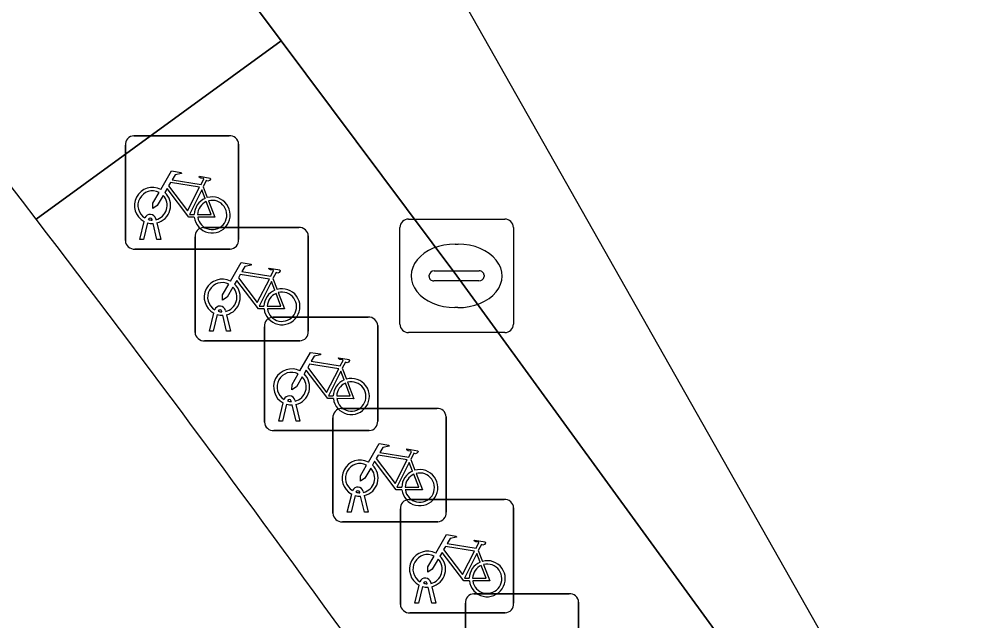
# Model space of a CAD drawing. Extents: x 161087 to 161926, y 382572 to 383873.
# Drawn here: x 161829.41 to 161837.85, y 382973.95 to 382979.26 of the extents above; entities that cross this region are included whole.
import ezdxf

# ---------------------------------------------------------------- set-up
doc = ezdxf.new("R2010")
doc.units = 0
for name, color, linetype in [('IMGEO_Berm_open', 7, 'Continuous'), ('IMGEO_Fietsenrek', 7, 'Continuous'), ('IMGEO_Fietspad_gesloten', 7, 'Continuous'), ('IMGEO_Groenvoorziening', 7, 'Continuous'), ('IMGEO_Kolk', 7, 'Continuous'), ('IMGEO_Rijbaan_lokaal_gesloten', 7, 'Continuous')]:
    doc.layers.add(name, color=color, linetype=linetype)

msp = doc.modelspace()

# ---------------------------------------------------------------- linework, layer by layer
at = {"layer": 'IMGEO_Berm_open'}
for points in [[(161831.723, 382979.066), (161829.563, 382977.495)], [(161832.459, 382973.591), (161835.531, 382969.399), (161837.658, 382970.972), (161837.503, 382971.184), (161833.272, 382976.994), (161831.723, 382979.066)]]:
    msp.add_lwpolyline(points, dxfattribs=at)
msp.add_arc((161693.1199, 382873.2549), 171.7053, 35.757115, 37.379176, dxfattribs=at)
at = {"layer": 'IMGEO_Fietsenrek'}
for p, q in [((161830.4239, 382978.2295), (161831.2648, 382978.2295)), ((161831.2648, 382978.2295), (161830.4239, 382978.2295)), ((161830.3495, 382977.3049), (161830.3495, 382978.1458)), ((161830.3495, 382978.1458), (161830.3495, 382977.3049)), ((161831.3485, 382978.1551), (161831.3485, 382977.3142)), ((161831.3485, 382977.3142), (161831.3485, 382978.1551)), ((161831.0362, 382977.7792), (161831.0725, 382977.684)), ((161830.4765, 382977.3143), (161830.5148, 382977.4743)), ((161830.5452, 382977.4621), (161830.5099, 382977.3143)), ((161830.5869, 382977.4859), (161830.5859, 382977.4902)), ((161830.6176, 382977.4974), (161830.6194, 382977.4895)), ((161830.6264, 382977.4603), (161830.6614, 382977.3143)), ((161830.628, 382977.3143), (161830.5941, 382977.456)), ((161831.0389, 382977.4205), (161831.8798, 382977.4205)), ((161831.8798, 382977.4205), (161831.0389, 382977.4205)), ((161830.5099, 382977.3143), (161830.4765, 382977.3143)), ((161830.6614, 382977.3143), (161830.628, 382977.3143)), ((161830.9645, 382976.4959), (161830.9645, 382977.3368)), ((161830.9645, 382977.3368), (161830.9645, 382976.4959)), ((161831.9635, 382977.3461), (161831.9635, 382976.5052)), ((161831.9635, 382976.5052), (161831.9635, 382977.3461)), ((161831.2741, 382977.2305), (161830.4332, 382977.2305)), ((161830.4332, 382977.2305), (161831.2741, 382977.2305)), ((161831.6512, 382976.9702), (161831.6875, 382976.875)), ((161831.0915, 382976.5053), (161831.1298, 382976.6653)), ((161831.1602, 382976.6531), (161831.1249, 382976.5053)), ((161831.2019, 382976.6769), (161831.2009, 382976.6812)), ((161831.243, 382976.5053), (161831.2091, 382976.647)), ((161831.2326, 382976.6884), (161831.2344, 382976.6805)), ((161831.2414, 382976.6513), (161831.2764, 382976.5053)), ((161831.6509, 382976.6295), (161832.4918, 382976.6295)), ((161832.4918, 382976.6295), (161831.6509, 382976.6295)), ((161831.5765, 382975.7049), (161831.5765, 382976.5458)), ((161831.5765, 382976.5458), (161831.5765, 382975.7049)), ((161832.5755, 382976.5551), (161832.5755, 382975.7142)), ((161832.5755, 382975.7142), (161832.5755, 382976.5551)), ((161831.1249, 382976.5053), (161831.0915, 382976.5053)), ((161831.2764, 382976.5053), (161831.243, 382976.5053)), ((161831.8891, 382976.4215), (161831.0482, 382976.4215)), ((161831.0482, 382976.4215), (161831.8891, 382976.4215)), ((161832.2632, 382976.1792), (161832.2995, 382976.084)), ((161831.7035, 382975.7143), (161831.7418, 382975.8743)), ((161831.7722, 382975.8621), (161831.7369, 382975.7143)), ((161831.8139, 382975.8859), (161831.8129, 382975.8902)), ((161831.8446, 382975.8974), (161831.8464, 382975.8895)), ((161831.8534, 382975.8603), (161831.8884, 382975.7143)), ((161831.855, 382975.7143), (161831.8211, 382975.856)), ((161832.2549, 382975.8255), (161833.0958, 382975.8255)), ((161833.0958, 382975.8255), (161832.2549, 382975.8255)), ((161831.7369, 382975.7143), (161831.7035, 382975.7143)), ((161831.8884, 382975.7143), (161831.855, 382975.7143)), ((161832.1805, 382974.9009), (161832.1805, 382975.7418)), ((161832.1805, 382975.7418), (161832.1805, 382974.9009)), ((161833.1795, 382975.7511), (161833.1795, 382974.9102)), ((161833.1795, 382974.9102), (161833.1795, 382975.7511)), ((161832.5011, 382975.6305), (161831.6602, 382975.6305)), ((161831.6602, 382975.6305), (161832.5011, 382975.6305)), ((161832.8672, 382975.3752), (161832.9035, 382975.28)), ((161832.3075, 382974.9103), (161832.3458, 382975.0703)), ((161832.3762, 382975.0581), (161832.3409, 382974.9103)), ((161832.4179, 382975.0819), (161832.4169, 382975.0862)), ((161832.459, 382974.9103), (161832.4251, 382975.052)), ((161832.4486, 382975.0934), (161832.4504, 382975.0855)), ((161832.4574, 382975.0563), (161832.4924, 382974.9103)), ((161832.8499, 382975.0225), (161833.6908, 382975.0225)), ((161833.6908, 382975.0225), (161832.8499, 382975.0225)), ((161832.7755, 382974.0979), (161832.7755, 382974.9388)), ((161832.7755, 382974.9388), (161832.7755, 382974.0979)), ((161833.7745, 382974.9481), (161833.7745, 382974.1072)), ((161833.7745, 382974.1072), (161833.7745, 382974.9481)), ((161832.3409, 382974.9103), (161832.3075, 382974.9103)), ((161832.4924, 382974.9103), (161832.459, 382974.9103)), ((161833.1051, 382974.8265), (161832.2642, 382974.8265)), ((161832.2642, 382974.8265), (161833.1051, 382974.8265)), ((161833.4622, 382974.5722), (161833.4985, 382974.477)), ((161832.9025, 382974.1073), (161832.9408, 382974.2673)), ((161832.9712, 382974.2551), (161832.9359, 382974.1073)), ((161833.0129, 382974.2789), (161833.0119, 382974.2832)), ((161833.0436, 382974.2904), (161833.0454, 382974.2825)), ((161833.0524, 382974.2533), (161833.0874, 382974.1073)), ((161833.054, 382974.1073), (161833.0201, 382974.249)), ((161833.4229, 382974.1915), (161834.2638, 382974.1915)), ((161834.2638, 382974.1915), (161833.4229, 382974.1915)), ((161832.9359, 382974.1073), (161832.9025, 382974.1073)), ((161833.0874, 382974.1073), (161833.054, 382974.1073)), ((161833.3485, 382973.2669), (161833.3485, 382974.1078)), ((161833.3485, 382974.1078), (161833.3485, 382973.2669)), ((161834.3475, 382974.1171), (161834.3475, 382973.2762)), ((161834.3475, 382973.2762), (161834.3475, 382974.1171)), ((161833.7001, 382974.0235), (161832.8592, 382974.0235)), ((161832.8592, 382974.0235), (161833.7001, 382974.0235))]:
    msp.add_line(p, q, dxfattribs=at)
for points in [[(161830.6621, 382977.7562), (161830.7568, 382977.9197), (161830.843, 382977.9059), (161830.8447, 382977.8972), (161830.7886, 382977.8863), (161830.7624, 382977.841), (161831.0176, 382977.8002)], [(161831.0047, 382977.775), (161830.7479, 382977.816), (161830.7312, 382977.7872), (161830.8982, 382977.5669), (161831.0047, 382977.775)], [(161831.0176, 382977.8002), (161831.0426, 382977.849), (161831.0375, 382977.853), (161831.0143, 382977.8567), (161831.0016, 382977.8642), (161831.0006, 382977.8673), (161831.0028, 382977.8719), (161831.0976, 382977.8568), (161831.0999, 382977.8465), (161831.0905, 382977.8341), (161831.0781, 382977.8277), (161831.0636, 382977.8339), (161831.0362, 382977.7792)], [(161830.6828, 382977.7037), (161830.6312, 382977.6145), (161830.5913, 382977.5885), (161830.5925, 382977.636), (161830.647, 382977.7302)], [(161830.9578, 382977.5115), (161830.9081, 382977.5116), (161830.7174, 382977.7633), (161830.6984, 382977.7305)], [(161831.0527, 382977.677), (161831.0234, 382977.7538), (161830.914, 382977.5357), (161830.9567, 382977.5356)], [(161830.9867, 382977.5355), (161831.1066, 382977.5353), (161831.0634, 382977.6489)], [(161831.0832, 382977.6558), (161831.1382, 382977.5112), (161830.9881, 382977.5115)], [(161831.2771, 382976.9472), (161831.3718, 382977.1107), (161831.458, 382977.0969), (161831.4597, 382977.0882), (161831.4036, 382977.0773), (161831.3774, 382977.032), (161831.6326, 382976.9912)], [(161831.6326, 382976.9912), (161831.6576, 382977.04), (161831.6525, 382977.044), (161831.6293, 382977.0477), (161831.6166, 382977.0552), (161831.6156, 382977.0583), (161831.6178, 382977.0629), (161831.7126, 382977.0478), (161831.7149, 382977.0375), (161831.7055, 382977.0251), (161831.6931, 382977.0187), (161831.6786, 382977.0249), (161831.6512, 382976.9702)], [(161831.5728, 382976.7025), (161831.5231, 382976.7026), (161831.3324, 382976.9543), (161831.3134, 382976.9215)], [(161831.6197, 382976.966), (161831.3629, 382977.007), (161831.3462, 382976.9782), (161831.5132, 382976.7579), (161831.6197, 382976.966)], [(161831.2978, 382976.8947), (161831.2462, 382976.8055), (161831.2063, 382976.7795), (161831.2075, 382976.827), (161831.262, 382976.9212)], [(161831.6677, 382976.868), (161831.6384, 382976.9448), (161831.529, 382976.7267), (161831.5717, 382976.7266)], [(161831.6017, 382976.7265), (161831.7216, 382976.7263), (161831.6784, 382976.8399)], [(161831.6982, 382976.8468), (161831.7532, 382976.7022), (161831.6031, 382976.7025)], [(161831.8891, 382976.1562), (161831.9838, 382976.3197), (161832.07, 382976.3059), (161832.0717, 382976.2972), (161832.0156, 382976.2863), (161831.9894, 382976.241), (161832.2446, 382976.2002)], [(161832.2317, 382976.175), (161831.9749, 382976.216), (161831.9582, 382976.1872), (161832.1252, 382975.9669), (161832.2317, 382976.175)], [(161832.2446, 382976.2002), (161832.2696, 382976.249), (161832.2645, 382976.253), (161832.2413, 382976.2567), (161832.2286, 382976.2642), (161832.2276, 382976.2673), (161832.2298, 382976.2719), (161832.3246, 382976.2568), (161832.3269, 382976.2465), (161832.3175, 382976.2341), (161832.3051, 382976.2277), (161832.2906, 382976.2339), (161832.2632, 382976.1792)], [(161831.9098, 382976.1037), (161831.8582, 382976.0145), (161831.8183, 382975.9885), (161831.8195, 382976.036), (161831.874, 382976.1302)], [(161832.1848, 382975.9115), (161832.1351, 382975.9116), (161831.9444, 382976.1633), (161831.9254, 382976.1305)], [(161832.2797, 382976.077), (161832.2504, 382976.1538), (161832.141, 382975.9357), (161832.1837, 382975.9356)], [(161832.2137, 382975.9355), (161832.3336, 382975.9353), (161832.2904, 382976.0489)], [(161832.3102, 382976.0558), (161832.3652, 382975.9112), (161832.2151, 382975.9115)], [(161832.4931, 382975.3522), (161832.5878, 382975.5157), (161832.674, 382975.5019), (161832.6757, 382975.4932), (161832.6196, 382975.4823), (161832.5934, 382975.437), (161832.8486, 382975.3962)], [(161832.8486, 382975.3962), (161832.8736, 382975.445), (161832.8685, 382975.449), (161832.8453, 382975.4527), (161832.8326, 382975.4602), (161832.8316, 382975.4633), (161832.8338, 382975.4679), (161832.9286, 382975.4528), (161832.9309, 382975.4425), (161832.9215, 382975.4301), (161832.9091, 382975.4237), (161832.8946, 382975.4299), (161832.8672, 382975.3752)], [(161832.7888, 382975.1075), (161832.7391, 382975.1076), (161832.5484, 382975.3593), (161832.5294, 382975.3265)], [(161832.8357, 382975.371), (161832.5789, 382975.412), (161832.5622, 382975.3832), (161832.7292, 382975.1629), (161832.8357, 382975.371)], [(161832.5138, 382975.2997), (161832.4622, 382975.2105), (161832.4223, 382975.1845), (161832.4235, 382975.232), (161832.478, 382975.3262)], [(161832.8837, 382975.273), (161832.8544, 382975.3498), (161832.745, 382975.1317), (161832.7877, 382975.1316)], [(161832.8177, 382975.1315), (161832.9376, 382975.1313), (161832.8944, 382975.2449)], [(161832.9142, 382975.2518), (161832.9692, 382975.1072), (161832.8191, 382975.1075)], [(161833.0881, 382974.5492), (161833.1828, 382974.7127), (161833.269, 382974.6989), (161833.2707, 382974.6902), (161833.2146, 382974.6793), (161833.1884, 382974.634), (161833.4436, 382974.5932)], [(161833.4307, 382974.568), (161833.1739, 382974.609), (161833.1572, 382974.5802), (161833.3242, 382974.3599), (161833.4307, 382974.568)], [(161833.4436, 382974.5932), (161833.4686, 382974.642), (161833.4635, 382974.646), (161833.4403, 382974.6497), (161833.4276, 382974.6572), (161833.4266, 382974.6603), (161833.4288, 382974.6649), (161833.5236, 382974.6498), (161833.5259, 382974.6395), (161833.5165, 382974.6271), (161833.5041, 382974.6207), (161833.4896, 382974.6269), (161833.4622, 382974.5722)], [(161833.1088, 382974.4967), (161833.0572, 382974.4075), (161833.0173, 382974.3815), (161833.0185, 382974.429), (161833.073, 382974.5232)], [(161833.3838, 382974.3045), (161833.3341, 382974.3046), (161833.1434, 382974.5563), (161833.1244, 382974.5235)], [(161833.4787, 382974.47), (161833.4494, 382974.5468), (161833.34, 382974.3287), (161833.3827, 382974.3286)], [(161833.4127, 382974.3285), (161833.5326, 382974.3283), (161833.4894, 382974.4419)], [(161833.5092, 382974.4488), (161833.5642, 382974.3042), (161833.4141, 382974.3045)]]:
    msp.add_lwpolyline(points, dxfattribs=at)
for centre, radius, start, end in [((161830.4272, 382978.1516), 0.0779, 92.4484, 184.28452), ((161830.4272, 382978.1516), 0.0779, 92.4484, 184.28452), ((161831.2706, 382978.1518), 0.0779, 2.4484, 94.28452), ((161831.2706, 382978.1518), 0.0779, 2.4484, 94.28452), ((161830.5891, 382977.6149), 0.159, 62.67661, 242.13685), ((161830.5891, 382977.6149), 0.129, 63.31916, 238.90302), ((161830.5891, 382977.6149), 0.159, 283.5766, 46.60424), ((161830.5891, 382977.6149), 0.129, 283.60429, 43.43025), ((161831.1157, 382977.5309), 0.159, 113.3408, 178.32165), ((161831.1157, 382977.5309), 0.159, 187.0065, 105.77075), ((161831.1157, 382977.5309), 0.129, 113.92302, 177.95563), ((161831.1157, 382977.5309), 0.129, 188.67146, 104.58832), ((161830.5689, 382977.4863), 0.0499, 12.8025, 158.69338), ((161830.5891, 382977.6149), 0.159, 253.99666, 271.78671), ((161830.5689, 382977.4863), 0.0174, 12.8025, 163.45023), ((161830.5891, 382977.6149), 0.129, 253.41502, 269.02044), ((161831.0422, 382977.3426), 0.0779, 92.4484, 184.28452), ((161831.0422, 382977.3426), 0.0779, 92.4484, 184.28452), ((161831.8856, 382977.3428), 0.0779, 2.4484, 94.28452), ((161831.8856, 382977.3428), 0.0779, 2.4484, 94.28452), ((161830.4274, 382977.3082), 0.0779, 182.4484, 274.28452), ((161830.4274, 382977.3082), 0.0779, 182.4484, 274.28452), ((161831.2708, 382977.3084), 0.0779, 272.4484, 4.28452), ((161831.2708, 382977.3084), 0.0779, 272.4484, 4.28452), ((161831.2041, 382976.8059), 0.159, 62.67661, 242.13685), ((161831.2041, 382976.8059), 0.129, 63.31916, 238.90302), ((161831.2041, 382976.8059), 0.129, 283.60429, 43.43025), ((161831.2041, 382976.8059), 0.159, 283.5766, 46.60424), ((161831.7307, 382976.7219), 0.159, 187.0065, 105.77075), ((161831.7307, 382976.7219), 0.159, 113.3408, 178.32165), ((161831.7307, 382976.7219), 0.129, 113.92302, 177.95563), ((161831.7307, 382976.7219), 0.129, 188.67146, 104.58832), ((161831.1839, 382976.6773), 0.0499, 12.8025, 158.69338), ((161831.2041, 382976.8059), 0.159, 253.99666, 271.78671), ((161831.1839, 382976.6773), 0.0174, 12.8025, 163.45023), ((161831.2041, 382976.8059), 0.129, 253.41502, 269.02044), ((161831.6542, 382976.5516), 0.0779, 92.4484, 184.28452), ((161831.6542, 382976.5516), 0.0779, 92.4484, 184.28452), ((161832.4976, 382976.5518), 0.0779, 2.4484, 94.28452), ((161832.4976, 382976.5518), 0.0779, 2.4484, 94.28452), ((161831.0424, 382976.4992), 0.0779, 182.4484, 274.28452), ((161831.0424, 382976.4992), 0.0779, 182.4484, 274.28452), ((161831.8858, 382976.4994), 0.0779, 272.4484, 4.28452), ((161831.8858, 382976.4994), 0.0779, 272.4484, 4.28452), ((161831.8161, 382976.0149), 0.159, 62.67661, 242.13685), ((161831.8161, 382976.0149), 0.129, 63.31916, 238.90302), ((161831.8161, 382976.0149), 0.159, 283.5766, 46.60424), ((161831.8161, 382976.0149), 0.129, 283.60429, 43.43025), ((161832.3427, 382975.9309), 0.159, 113.3408, 178.32165), ((161832.3427, 382975.9309), 0.159, 187.0065, 105.77075), ((161832.3427, 382975.9309), 0.129, 113.92302, 177.95563), ((161832.3427, 382975.9309), 0.129, 188.67146, 104.58832), ((161831.7959, 382975.8863), 0.0499, 12.8025, 158.69338), ((161831.8161, 382976.0149), 0.159, 253.99666, 271.78671), ((161831.7959, 382975.8863), 0.0174, 12.8025, 163.45023), ((161831.8161, 382976.0149), 0.129, 253.41502, 269.02044), ((161832.2582, 382975.7476), 0.0779, 92.4484, 184.28452), ((161832.2582, 382975.7476), 0.0779, 92.4484, 184.28452), ((161833.1016, 382975.7478), 0.0779, 2.4484, 94.28452), ((161833.1016, 382975.7478), 0.0779, 2.4484, 94.28452), ((161831.6544, 382975.7082), 0.0779, 182.4484, 274.28452), ((161831.6544, 382975.7082), 0.0779, 182.4484, 274.28452), ((161832.4978, 382975.7084), 0.0779, 272.4484, 4.28452), ((161832.4978, 382975.7084), 0.0779, 272.4484, 4.28452), ((161832.4201, 382975.2109), 0.159, 62.67661, 242.13685), ((161832.4201, 382975.2109), 0.129, 63.31916, 238.90302), ((161832.4201, 382975.2109), 0.129, 283.60429, 43.43025), ((161832.4201, 382975.2109), 0.159, 283.5766, 46.60424), ((161832.9467, 382975.1269), 0.159, 113.3408, 178.32165), ((161832.9467, 382975.1269), 0.159, 187.0065, 105.77075), ((161832.9467, 382975.1269), 0.129, 113.92302, 177.95563), ((161832.9467, 382975.1269), 0.129, 188.67146, 104.58832), ((161832.3999, 382975.0823), 0.0499, 12.8025, 158.69338), ((161832.3999, 382975.0823), 0.0174, 12.8025, 163.45023), ((161832.4201, 382975.2109), 0.159, 253.99666, 271.78671), ((161832.4201, 382975.2109), 0.129, 253.41502, 269.02044), ((161832.8532, 382974.9446), 0.0779, 92.4484, 184.28452), ((161832.8532, 382974.9446), 0.0779, 92.4484, 184.28452), ((161833.6966, 382974.9448), 0.0779, 2.4484, 94.28452), ((161833.6966, 382974.9448), 0.0779, 2.4484, 94.28452), ((161832.2584, 382974.9042), 0.0779, 182.4484, 274.28452), ((161832.2584, 382974.9042), 0.0779, 182.4484, 274.28452), ((161833.1018, 382974.9044), 0.0779, 272.4484, 4.28452), ((161833.1018, 382974.9044), 0.0779, 272.4484, 4.28452), ((161833.0151, 382974.4079), 0.159, 62.67661, 242.13685), ((161833.0151, 382974.4079), 0.129, 63.31916, 238.90302), ((161833.0151, 382974.4079), 0.159, 283.5766, 46.60424), ((161833.0151, 382974.4079), 0.129, 283.60429, 43.43025), ((161833.5417, 382974.3239), 0.159, 113.3408, 178.32165), ((161833.5417, 382974.3239), 0.159, 187.0065, 105.77075), ((161833.5417, 382974.3239), 0.129, 113.92302, 177.95563), ((161833.5417, 382974.3239), 0.129, 188.67146, 104.58832), ((161832.9949, 382974.2793), 0.0499, 12.8025, 158.69338), ((161833.0151, 382974.4079), 0.159, 253.99666, 271.78671), ((161832.9949, 382974.2793), 0.0174, 12.8025, 163.45023), ((161833.0151, 382974.4079), 0.129, 253.41502, 269.02044), ((161833.4262, 382974.1136), 0.0779, 92.4484, 184.28452), ((161833.4262, 382974.1136), 0.0779, 92.4484, 184.28452), ((161834.2696, 382974.1138), 0.0779, 2.4484, 94.28452), ((161834.2696, 382974.1138), 0.0779, 2.4484, 94.28452), ((161832.8534, 382974.1012), 0.0779, 182.4484, 274.28452), ((161832.8534, 382974.1012), 0.0779, 182.4484, 274.28452), ((161833.6968, 382974.1014), 0.0779, 272.4484, 4.28452), ((161833.6968, 382974.1014), 0.0779, 272.4484, 4.28452)]:
    msp.add_arc(centre, radius, start, end, dxfattribs=at)
at = {"layer": 'IMGEO_Fietspad_gesloten'}
for centre, radius, start, end in [((161693.4133, 382873.523), 171.3095, 37.367511, 41.604115), ((161693.1199, 382873.2549), 171.7053, 35.757115, 37.379176)]:
    msp.add_arc(centre, radius, start, end, dxfattribs=at)
at = {"layer": 'IMGEO_Groenvoorziening'}
msp.add_lwpolyline([(161829.563, 382977.495), (161831.723, 382979.066), (161830.738, 382980.383)], dxfattribs=at)
msp.add_arc((161693.4133, 382873.523), 171.3095, 37.367511, 41.604115, dxfattribs=at)
at = {"layer": 'IMGEO_Kolk'}
for p, q in [((161832.8459, 382977.4945), (161833.6981, 382977.4945)), ((161832.7715, 382976.5679), (161832.7715, 382977.4201)), ((161833.7725, 382977.4201), (161833.7725, 382976.5679)), ((161833.2595, 382977.2737), (161833.2845, 382977.2737)), ((161833.0299, 382976.9879), (161833.0299, 382977.0001)), ((161833.073, 382977.0373), (161833.4709, 382977.0373)), ((161833.514, 382977.0001), (161833.514, 382976.9879)), ((161833.4675, 382976.9507), (161833.0696, 382976.9507)), ((161833.2815, 382976.7143), (161833.2566, 382976.7143)), ((161833.6981, 382976.4935), (161832.8459, 382976.4935))]:
    msp.add_line(p, q, dxfattribs=at)
for points in [[(161832.8459, 382977.4945), (161833.6981, 382977.4945)], [(161832.7715, 382976.5679), (161832.7715, 382977.4201)], [(161833.7725, 382977.4201), (161833.7725, 382976.5679)], [(161833.6981, 382976.4935), (161832.8459, 382976.4935)]]:
    msp.add_lwpolyline(points, dxfattribs=at)
for centre, radius, start, end in [((161832.848, 382977.418), 0.0765, 91.55205, 178.44795), ((161832.848, 382977.418), 0.0765, 91.55205, 178.44795), ((161833.696, 382977.418), 0.0765, 1.55205, 88.44795), ((161833.696, 382977.418), 0.0765, 1.55205, 88.44795), ((161833.0701, 382976.9971), 0.0403, 85.87752, 175.75265), ((161833.0666, 382976.9872), 0.0366, 178.93798, 274.71019), ((161833.4714, 382976.9935), 0.043, 264.86636, 352.45326), ((161833.4754, 382976.9989), 0.0386, 1.73085, 96.63898), ((161832.848, 382976.57), 0.0765, 181.55205, 268.44795), ((161832.848, 382976.57), 0.0765, 181.55205, 268.44795), ((161833.696, 382976.57), 0.0765, 271.55205, 358.44795), ((161833.696, 382976.57), 0.0765, 271.55205, 358.44795)]:
    msp.add_arc(centre, radius, start, end, dxfattribs=at)
for centre, major_axis, ratio, start_param, end_param in [((161833.258, 382976.994), (-0.3872, 0.002), 0.722429, 4.712389, 7.853982), ((161833.283, 382976.994), (-0.3901, 0.002), 0.717154, 1.570796, 4.712389)]:
    msp.add_ellipse(centre, major_axis=major_axis, ratio=ratio, start_param=start_param, end_param=end_param, dxfattribs=at)
at = {"layer": 'IMGEO_Rijbaan_lokaal_gesloten'}
for points in [[(161837.8517, 382971.4413), (161833.318, 382979.442), (161825.9148, 382986.3789)], [(161830.738, 382980.383), (161831.723, 382979.066), (161833.272, 382976.994), (161837.503, 382971.184), (161837.8517, 382971.4413)]]:
    msp.add_lwpolyline(points, dxfattribs=at)

doc.saveas('drawing.dxf')
